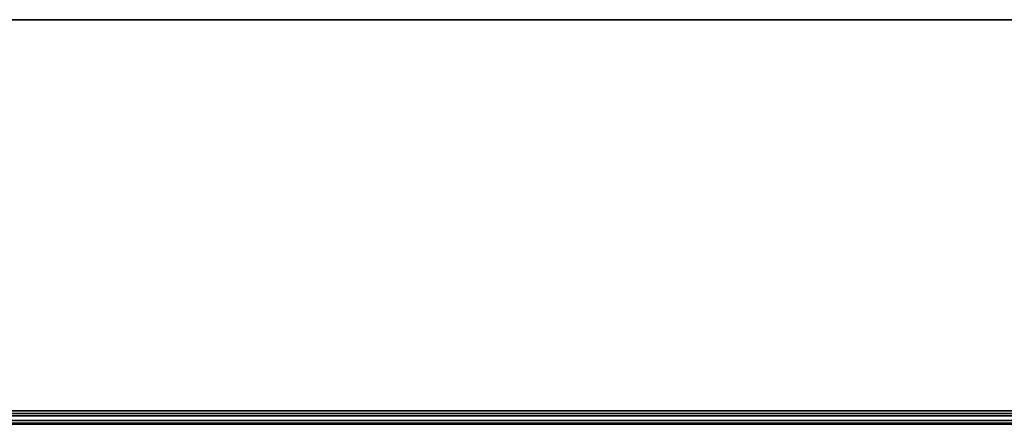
# Model space of a CAD drawing. Extents: x 0.1 to 26.5, y -19.1 to 0.
# Tile 279 of 304: x 9.7 to 17.1, y -3 to 0. Entities that reach past the tile are written whole.
import ezdxf

# ---------------------------------------------------------------- set-up
doc = ezdxf.new("R2010")
doc.units = 0
doc.header["$LTSCALE"] = 2.54
doc.layers.get('0').update_dxf_attribs({"linetype": 'CONTINUOUS'})

# ---------------------------------------------------------------- blocks, each defined once
blk = doc.blocks.new('7777_STL')
at = {"color": 0}
for p, q in [((18.3131, 0, 23.9683), (8.3131, 0, 23.9683)), ((8.3131, 0, 11.9683), (18.3131, 0, 11.9683)), ((18.3131, 0, 23.9683), (8.3131, 0, 23.9683)), ((8.3131, 0, 11.9683), (18.3131, 0, 11.9683)), ((8.3131, -2.9, 23.9683), (18.3131, -2.9, 23.9683)), ((18.3131, -2.9, 11.9683), (8.3131, -2.9, 11.9683)), ((8.3131, -2.9, 23.9683), (18.3131, -2.9, 23.9683)), ((18.3131, -2.9, 11.9683), (8.3131, -2.9, 11.9683)), ((8.315, -2.9195, 23.9664), (18.3112, -2.9195, 23.9664)), ((8.315, -2.9195, 23.9664), (18.3112, -2.9195, 23.9664)), ((18.3112, -2.9195, 11.9703), (8.315, -2.9195, 11.9703)), ((18.3112, -2.9195, 11.9703), (8.315, -2.9195, 11.9703)), ((8.3207, -2.9383, 23.9607), (18.3055, -2.9383, 23.9607)), ((8.3207, -2.9383, 23.9607), (18.3055, -2.9383, 23.9607)), ((18.3055, -2.9383, 11.976), (8.3207, -2.9383, 11.976)), ((18.3055, -2.9383, 11.976), (8.3207, -2.9383, 11.976)), ((8.3424, -2.9707, 23.9391), (18.2838, -2.9707, 23.9391)), ((8.3424, -2.9707, 23.9391), (18.2838, -2.9707, 23.9391)), ((18.2838, -2.9707, 11.9976), (8.3424, -2.9707, 11.9976)), ((18.2838, -2.9707, 11.9976), (8.3424, -2.9707, 11.9976)), ((8.3749, -2.9924, 23.9066), (18.2514, -2.9924, 23.9066)), ((8.3749, -2.9924, 23.9066), (18.2514, -2.9924, 23.9066)), ((18.2514, -2.9924, 12.0301), (8.3749, -2.9924, 12.0301)), ((18.2514, -2.9924, 12.0301), (8.3749, -2.9924, 12.0301)), ((18.2131, -3, 23.8683), (8.4131, -3, 23.8683)), ((8.4131, -3, 12.0683), (18.2131, -3, 12.0683)), ((18.2131, -3, 23.8683), (8.4131, -3, 23.8683)), ((8.4131, -3, 12.0683), (18.2131, -3, 12.0683))]:
    blk.add_line(p, q, dxfattribs=at)
blk = doc.blocks.new('GROUP_2')
at = {"color": 0}
blk.add_blockref('7777_STL', (-0.1316, 19.1037, -0.1597), dxfattribs=at)

msp = doc.modelspace()

# ---------------------------------------------------------------- block references
at = {"color": 0}
msp.add_blockref('GROUP_2', (0.1316, -19.1037, 0.1597), dxfattribs=at)

doc.saveas('drawing.dxf')
